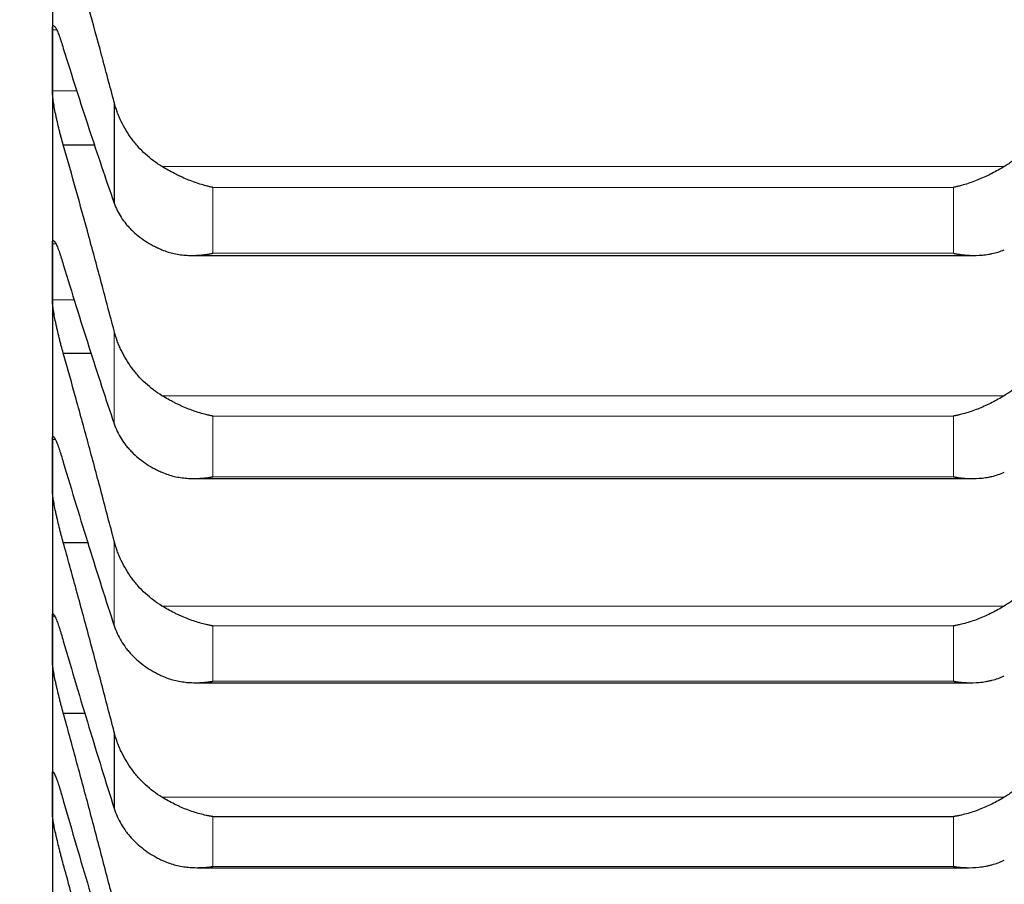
# Model space of a CAD drawing. Header units: inches. Extents: x 0 to 20790, y -12 to 14700.
# Tile 347 of 441: x 14150 to 14198, y 9694 to 9737. Entities that reach past the tile are written whole.
import ezdxf

# ---------------------------------------------------------------- set-up
doc = ezdxf.new("R2010")
doc.units = ezdxf.units.IN
doc.layers.add('1', color=7, linetype='Continuous', true_color=0xffffff)
doc.layers.add('254', color=7, linetype='Continuous', true_color=0xffffff)
doc.styles.add('latin_extended', font='simplex.shx')
doc.dimstyles.get("Standard").update_dxf_attribs({"dimtxt": 0.18, "dimasz": 0.18, "dimexe": 0.18, "dimexo": 0.0625, "dimgap": 0.09, "dimtad": 0, "dimtih": 1, "dimtoh": 1, "dimdec": 4, "dimzin": 0, "dimdsep": 46, "dimtxsty": 'Standard', "dimcen": 0.09, "dimadec": 0, "dimazin": 0, "dimtfac": 1, "dimtdec": 4, "dimtofl": 0, "dimtmove": 0, "dimatfit": 3, "dimfxl": 1, "dimtolj": 1, "dimtzin": 0, "dimarcsym": 0})

# ---------------------------------------------------------------- blocks, each defined once
blk = doc.blocks.new('_U6')
at = {"layer": '254', "color": 3, "linetype": 'Continuous', "lineweight": 13, "transparency": 16777216}
for p, q in [((14453.838, 10348.957), (14453.838, 8475.942)), ((14203.838, 10258.942), (14203.838, 8475.942)), ((14203.838, 8510.942), (12901.42, 8510.942)), ((14081.338, 8510.942), (13958.838, 8510.942)), ((14453.838, 8510.942), (14203.838, 8510.942)), ((14576.338, 8510.942), (14698.838, 8510.942))]:
    blk.add_line(p, q, dxfattribs=at)
at = {"layer": '254', "color": 3, "transparency": 16777216}
for points in [[(14081.338, 8490.525), (14081.338, 8531.358), (14203.838, 8510.942)], [(14576.338, 8531.358), (14576.338, 8490.525), (14453.838, 8510.942)]]:
    blk.add_solid(points, dxfattribs=at)
at = {"layer": 'Defpoints', "color": 0, "transparency": 16777216}
for p in [(14453.838, 10383.957), (14203.838, 10293.942), (14203.838, 8510.942)]:
    blk.add_point(p, dxfattribs=at)
at = {"layer": '254', "color": 2, "lineweight": 13, "transparency": 16777216, "insert": (12962.67, 8694.692), "char_height": 122.5, "attachment_point": 1, "style": 'latin_extended'}
blk.add_mtext('\\A1;250', dxfattribs=at)
blk = doc.blocks.new('_U7')
at = {"layer": '254', "color": 3, "linetype": 'Continuous', "lineweight": 13, "transparency": 16777216}
for p, q in [((14043.838, 10258.942), (14043.838, 8755.942)), ((14203.838, 10258.942), (14203.838, 8755.942)), ((14043.838, 8790.942), (12871.831, 8790.942)), ((13921.338, 8790.942), (13798.838, 8790.942)), ((14043.838, 8790.942), (14203.838, 8790.942)), ((14326.338, 8790.942), (14448.838, 8790.942))]:
    blk.add_line(p, q, dxfattribs=at)
at = {"layer": '254', "color": 3, "transparency": 16777216}
for points in [[(13921.338, 8770.525), (13921.338, 8811.358), (14043.838, 8790.942)], [(14326.338, 8811.358), (14326.338, 8770.525), (14203.838, 8790.942)]]:
    blk.add_solid(points, dxfattribs=at)
at = {"layer": 'Defpoints', "color": 0, "transparency": 16777216}
for p in [(14043.838, 10293.942), (14203.838, 10293.942), (14203.838, 8790.942)]:
    blk.add_point(p, dxfattribs=at)
at = {"layer": '254', "color": 2, "lineweight": 13, "transparency": 16777216, "insert": (12933.081, 9178.858), "char_height": 122.5, "attachment_point": 1, "style": 'latin_extended'}
blk.add_mtext('\\A1;\\C2;Flywheel\\P\\C2;90-240', dxfattribs=at)

msp = doc.modelspace()

# ---------------------------------------------------------------- linework, layer by layer
at = {"layer": '1', "color": 2, "linetype": 'Continuous', "lineweight": 25}
for p, q in [((14151.838, 9746.086), (14151.838, 9734.826)), ((14151.838, 9734.826), (14151.838, 9724.461)), ((14154.865, 9732.769), (14154.865, 9727.826)), ((14152.376, 9730.675), (14153.93, 9730.675)), ((14158.676, 9725.262), (14196.976, 9725.262)), ((14151.838, 9724.461), (14151.838, 9715.008)), ((14152.376, 9720.475), (14153.76, 9720.475)), ((14151.838, 9715.008), (14151.838, 9706.483)), ((14158.763, 9714.332), (14196.888, 9714.332)), ((14152.376, 9711.193), (14153.599, 9711.193)), ((14151.838, 9706.483), (14151.838, 9698.898)), ((14158.851, 9704.328), (14196.8, 9704.328)), ((14152.376, 9702.845), (14153.446, 9702.845)), ((14154.865, 9701.914), (14154.865, 9698.171)), ((14151.838, 9698.898), (14151.838, 9692.266)), ((14159.694, 9697.771), (14195.982, 9697.771)), ((14158.94, 9695.268), (14196.712, 9695.268))]:
    msp.add_line(p, q, dxfattribs=at)
at = {"layer": '1', "color": 110, "linetype": 'Continuous', "lineweight": 13}
for p, q in [((14151.841, 9736.321), (14152.041, 9736.321)), ((14151.841, 9733.33), (14153.058, 9733.33)), ((14157.207, 9729.617), (14198.47, 9729.617)), ((14159.694, 9728.596), (14159.694, 9725.368)), ((14159.694, 9728.596), (14195.982, 9728.596)), ((14195.982, 9728.596), (14195.982, 9725.368)), ((14151.841, 9725.832), (14152.007, 9725.832)), ((14159.694, 9725.368), (14195.982, 9725.368)), ((14151.841, 9723.09), (14152.925, 9723.09)), ((14154.865, 9721.562), (14154.865, 9717.011)), ((14157.207, 9718.391), (14198.47, 9718.391)), ((14159.694, 9717.392), (14159.694, 9714.421)), ((14159.694, 9717.392), (14195.982, 9717.392)), ((14195.982, 9717.392), (14195.982, 9714.421)), ((14151.841, 9716.252), (14151.979, 9716.252)), ((14159.694, 9714.421), (14195.982, 9714.421)), ((14154.865, 9711.271), (14154.865, 9707.121)), ((14157.207, 9708.087), (14198.47, 9708.087)), ((14151.841, 9707.597), (14151.955, 9707.597)), ((14159.694, 9707.111), (14159.694, 9704.401)), ((14159.694, 9707.111), (14195.982, 9707.111)), ((14195.982, 9707.111), (14195.982, 9704.401)), ((14159.694, 9704.401), (14195.982, 9704.401)), ((14157.207, 9698.721), (14198.47, 9698.721)), ((14159.694, 9697.771), (14159.694, 9695.327)), ((14195.982, 9697.771), (14195.982, 9695.327)), ((14159.694, 9695.327), (14195.982, 9695.327))]:
    msp.add_line(p, q, dxfattribs=at)
at = {"layer": '1', "color": 2, "linetype": 'Continuous', "lineweight": 25}
for points in [[(14154.865, 9732.769), (14154.661, 9733.545), (14154.251, 9735.083), (14153.632, 9737.353), (14153.007, 9739.587), (14152.587, 9741.051), (14152.376, 9741.777)], [(14151.838, 9734.826), (14151.838, 9735.324), (14151.839, 9735.823), (14151.841, 9736.321)], [(14152.376, 9735.406), (14152.587, 9734.728), (14153.007, 9733.394), (14153.632, 9731.464), (14154.251, 9729.604), (14154.661, 9728.41), (14154.865, 9727.826)], [(14151.841, 9733.33), (14151.839, 9733.829), (14151.838, 9734.327), (14151.838, 9734.826)], [(14154.865, 9721.562), (14154.661, 9722.343), (14154.251, 9723.894), (14153.632, 9726.189), (14153.007, 9728.451), (14152.587, 9729.937), (14152.376, 9730.675)], [(14151.838, 9724.461), (14151.838, 9724.918), (14151.839, 9725.375), (14151.841, 9725.832)], [(14151.841, 9723.09), (14151.839, 9723.547), (14151.838, 9724.004), (14151.838, 9724.461)], [(14152.376, 9724.811), (14152.587, 9724.117), (14153.007, 9722.751), (14153.632, 9720.768), (14154.251, 9718.851), (14154.661, 9717.617), (14154.865, 9717.011)], [(14154.865, 9711.271), (14154.661, 9712.057), (14154.251, 9713.619), (14153.632, 9715.933), (14153.007, 9718.22), (14152.587, 9719.726), (14152.376, 9720.475)], [(14151.838, 9715.008), (14151.838, 9715.423), (14151.839, 9715.837), (14151.841, 9716.252)], [(14151.841, 9713.765), (14151.839, 9714.18), (14151.838, 9714.594), (14151.838, 9715.008)], [(14152.376, 9715.127), (14152.587, 9714.418), (14153.007, 9713.022), (14153.632, 9710.989), (14154.251, 9709.019), (14154.661, 9707.747), (14154.865, 9707.121)], [(14154.865, 9701.914), (14154.661, 9702.703), (14154.251, 9704.272), (14153.632, 9706.604), (14153.007, 9708.912), (14152.587, 9710.435), (14152.376, 9711.193)], [(14151.838, 9706.483), (14151.838, 9706.854), (14151.839, 9707.226), (14151.841, 9707.597)], [(14151.841, 9705.369), (14151.839, 9705.74), (14151.838, 9706.112), (14151.838, 9706.483)], [(14152.376, 9706.37), (14152.587, 9705.648), (14153.007, 9704.223), (14153.632, 9702.145), (14154.251, 9700.124), (14154.661, 9698.815), (14154.865, 9698.171)], [(14154.865, 9693.504), (14154.661, 9694.295), (14154.251, 9695.87), (14153.632, 9698.215), (14153.007, 9700.54), (14152.587, 9702.079), (14152.376, 9702.845)], [(14151.838, 9698.898), (14151.838, 9699.226), (14151.839, 9699.554), (14151.841, 9699.881)], [(14151.841, 9697.915), (14151.839, 9698.243), (14151.838, 9698.571), (14151.838, 9698.898)], [(14152.376, 9698.554), (14152.587, 9697.82), (14153.007, 9696.369), (14153.632, 9694.247), (14154.251, 9692.179), (14154.661, 9690.837), (14154.865, 9690.174)], [(14154.865, 9686.057), (14154.661, 9686.848), (14154.251, 9688.426), (14153.632, 9690.779), (14153.007, 9693.119), (14152.587, 9694.67), (14152.376, 9695.443)]]:
    msp.add_open_spline(points, degree=3, dxfattribs=at)
for points, knots in [([(14151.841, 9736.321), (14151.841, 9736.35), (14151.843, 9736.402), (14151.851, 9736.46), (14151.86, 9736.487), (14151.868, 9736.502), (14151.871, 9736.506), (14151.877, 9736.513), (14151.88, 9736.516), (14151.898, 9736.525), (14151.915, 9736.519), (14151.939, 9736.495), (14151.944, 9736.49), (14151.952, 9736.481), (14151.955, 9736.477), (14151.961, 9736.47), (14151.975, 9736.451), (14152.001, 9736.41), (14152.027, 9736.361), (14152.054, 9736.306), (14152.068, 9736.276), (14152.112, 9736.176), (14152.143, 9736.101), (14152.19, 9735.973), (14152.207, 9735.928), (14152.231, 9735.858), (14152.24, 9735.833), (14152.257, 9735.784), (14152.265, 9735.759), (14152.307, 9735.631), (14152.341, 9735.522), (14152.376, 9735.406)], [0, 0, 0, 0, 0.0625, 0.125, 0.1875, 0.1875, 0.21875, 0.21875, 0.25, 0.25, 0.375, 0.375, 0.40625, 0.40625, 0.421875, 0.421875, 0.4375, 0.5, 0.5625, 0.5625, 0.625, 0.625, 0.75, 0.75, 0.8125, 0.8125, 0.84375, 0.84375, 0.875, 0.875, 1, 1, 1, 1]), ([(14152.376, 9730.675), (14152.341, 9730.791), (14152.307, 9730.912), (14152.257, 9731.097), (14152.24, 9731.159), (14152.216, 9731.255), (14152.207, 9731.287), (14152.191, 9731.351), (14152.183, 9731.383), (14152.143, 9731.544), (14152.112, 9731.672), (14152.069, 9731.864), (14152.055, 9731.927), (14152.035, 9732.022), (14152.028, 9732.054), (14152.015, 9732.117), (14152.008, 9732.148), (14151.977, 9732.301), (14151.955, 9732.419), (14151.93, 9732.561), (14151.925, 9732.589), (14151.916, 9732.644), (14151.911, 9732.672), (14151.899, 9732.752), (14151.891, 9732.803), (14151.87, 9732.951), (14151.86, 9733.041), (14151.85, 9733.141), (14151.849, 9733.161), (14151.846, 9733.199), (14151.845, 9733.217), (14151.842, 9733.269), (14151.841, 9733.301), (14151.841, 9733.33)], [0, 0, 0, 0, 0.125, 0.125, 0.1875, 0.1875, 0.21875, 0.21875, 0.25, 0.25, 0.375, 0.375, 0.4375, 0.4375, 0.46875, 0.46875, 0.5, 0.5, 0.625, 0.625, 0.65625, 0.65625, 0.6875, 0.6875, 0.75, 0.75, 0.875, 0.875, 0.90625, 0.90625, 0.9375, 0.9375, 1, 1, 1, 1]), ([(14157.207, 9729.617), (14157.061, 9729.705), (14156.921, 9729.8), (14156.652, 9730.001), (14156.394, 9730.216), (14156.158, 9730.454), (14156.018, 9730.611), (14155.99, 9730.642), (14155.935, 9730.707), (14155.908, 9730.739), (14155.827, 9730.837), (14155.776, 9730.904), (14155.626, 9731.107), (14155.533, 9731.246), (14155.362, 9731.531), (14155.283, 9731.678), (14155.175, 9731.903), (14155.14, 9731.979), (14155.092, 9732.095), (14155.076, 9732.134), (14155.045, 9732.212), (14155.03, 9732.251), (14154.957, 9732.448), (14154.907, 9732.607), (14154.865, 9732.769)], [0, 0, 0, 0, 0.125, 0.125, 0.25, 0.375, 0.375, 0.40625, 0.40625, 0.4375, 0.4375, 0.5, 0.5, 0.625, 0.625, 0.75, 0.75, 0.8125, 0.8125, 0.84375, 0.84375, 0.875, 0.875, 1, 1, 1, 1]), ([(14200.812, 9732.769), (14200.77, 9732.607), (14200.719, 9732.448), (14200.605, 9732.137), (14200.476, 9731.831), (14200.318, 9731.537), (14200.189, 9731.321), (14200.144, 9731.25), (14200.074, 9731.145), (14200.05, 9731.11), (14200.001, 9731.041), (14199.977, 9731.007), (14199.852, 9730.838), (14199.64, 9730.578), (14199.405, 9730.34), (14199.158, 9730.113), (14199.029, 9730.005), (14198.859, 9729.877), (14198.825, 9729.852), (14198.755, 9729.802), (14198.65, 9729.73), (14198.543, 9729.661), (14198.47, 9729.617)], [0, 0, 0, 0, 0.125, 0.125, 0.25, 0.375, 0.375, 0.4375, 0.4375, 0.46875, 0.46875, 0.5, 0.5, 0.625, 0.75, 0.75, 0.875, 0.875, 0.90625, 0.90625, 0.9375, 1, 1, 1, 1]), ([(14159.694, 9728.596), (14159.691, 9728.596), (14159.688, 9728.597), (14159.681, 9728.599), (14159.678, 9728.599), (14159.668, 9728.601), (14159.648, 9728.605), (14159.602, 9728.615), (14159.509, 9728.636), (14159.324, 9728.682), (14159.167, 9728.727), (14158.853, 9728.826), (14158.645, 9728.902), (14158.334, 9729.031), (14158.23, 9729.076), (14158.075, 9729.149), (14158.023, 9729.173), (14157.919, 9729.224), (14157.867, 9729.25), (14157.712, 9729.329), (14157.61, 9729.384), (14157.407, 9729.498), (14157.307, 9729.556), (14157.207, 9729.617)], [0, 0, 0, 0, 0.003906, 0.003906, 0.007812, 0.007812, 0.015625, 0.03125, 0.0625, 0.125, 0.25, 0.25, 0.5, 0.5, 0.625, 0.625, 0.6875, 0.6875, 0.75, 0.75, 0.875, 0.875, 1, 1, 1, 1]), ([(14198.47, 9729.617), (14198.37, 9729.557), (14198.27, 9729.498), (14198.069, 9729.385), (14197.967, 9729.331), (14197.764, 9729.226), (14197.661, 9729.176), (14197.454, 9729.08), (14197.35, 9729.034), (14197.14, 9728.947), (14197.036, 9728.906), (14196.826, 9728.829), (14196.721, 9728.793), (14196.511, 9728.727), (14196.405, 9728.697), (14196.247, 9728.656), (14196.168, 9728.636), (14196.075, 9728.615), (14196.029, 9728.605), (14196.009, 9728.601), (14195.996, 9728.599), (14195.989, 9728.597), (14195.982, 9728.596)], [0, 0, 0, 0, 0.125, 0.125, 0.25, 0.25, 0.375, 0.375, 0.5, 0.5, 0.625, 0.625, 0.75, 0.75, 0.875, 0.875, 0.9375, 0.96875, 0.984375, 0.992187, 0.992187, 1, 1, 1, 1]), ([(14154.865, 9727.826), (14154.907, 9727.703), (14154.957, 9727.584), (14155.072, 9727.352), (14155.201, 9727.125), (14155.359, 9726.91), (14155.488, 9726.753), (14155.533, 9726.701), (14155.603, 9726.625), (14155.627, 9726.599), (14155.675, 9726.55), (14155.7, 9726.525), (14155.825, 9726.403), (14156.036, 9726.216), (14156.271, 9726.047), (14156.519, 9725.886), (14156.648, 9725.81), (14156.818, 9725.721), (14156.852, 9725.703), (14156.921, 9725.668), (14157.026, 9725.617), (14157.134, 9725.569), (14157.207, 9725.539)], [0, 0, 0, 0, 0.125, 0.125, 0.25, 0.375, 0.375, 0.4375, 0.4375, 0.46875, 0.46875, 0.5, 0.5, 0.625, 0.75, 0.75, 0.875, 0.875, 0.90625, 0.90625, 0.9375, 1, 1, 1, 1]), ([(14151.841, 9725.832), (14151.841, 9725.858), (14151.843, 9725.905), (14151.851, 9725.956), (14151.86, 9725.977), (14151.868, 9725.989), (14151.871, 9725.991), (14151.877, 9725.996), (14151.88, 9725.997), (14151.898, 9725.999), (14151.915, 9725.988), (14151.939, 9725.958), (14151.944, 9725.951), (14151.952, 9725.94), (14151.955, 9725.936), (14151.961, 9725.928), (14151.975, 9725.906), (14152.001, 9725.858), (14152.027, 9725.805), (14152.054, 9725.745), (14152.068, 9725.713), (14152.112, 9725.607), (14152.143, 9725.527), (14152.19, 9725.394), (14152.207, 9725.347), (14152.231, 9725.274), (14152.24, 9725.249), (14152.257, 9725.198), (14152.265, 9725.172), (14152.307, 9725.04), (14152.341, 9724.929), (14152.376, 9724.811)], [0, 0, 0, 0, 0.0625, 0.125, 0.1875, 0.1875, 0.21875, 0.21875, 0.25, 0.25, 0.375, 0.375, 0.40625, 0.40625, 0.421875, 0.421875, 0.4375, 0.5, 0.5625, 0.5625, 0.625, 0.625, 0.75, 0.75, 0.8125, 0.8125, 0.84375, 0.84375, 0.875, 0.875, 1, 1, 1, 1]), ([(14157.207, 9725.539), (14157.307, 9725.497), (14157.407, 9725.46), (14157.608, 9725.398), (14157.709, 9725.372), (14157.913, 9725.328), (14158.016, 9725.31), (14158.222, 9725.283), (14158.326, 9725.274), (14158.536, 9725.262), (14158.641, 9725.261), (14158.851, 9725.264), (14158.956, 9725.269), (14159.166, 9725.286), (14159.271, 9725.298), (14159.43, 9725.321), (14159.509, 9725.333), (14159.602, 9725.35), (14159.648, 9725.359), (14159.668, 9725.362), (14159.681, 9725.365), (14159.688, 9725.366), (14159.694, 9725.368)], [0, 0, 0, 0, 0.125, 0.125, 0.25, 0.25, 0.375, 0.375, 0.5, 0.5, 0.625, 0.625, 0.75, 0.75, 0.875, 0.875, 0.9375, 0.96875, 0.984375, 0.992187, 0.992187, 1, 1, 1, 1]), ([(14195.982, 9725.368), (14195.986, 9725.367), (14195.989, 9725.366), (14195.996, 9725.365), (14195.999, 9725.364), (14196.009, 9725.362), (14196.029, 9725.359), (14196.075, 9725.35), (14196.168, 9725.333), (14196.247, 9725.321), (14196.405, 9725.298), (14196.51, 9725.286), (14196.824, 9725.261), (14197.032, 9725.257), (14197.343, 9725.273), (14197.446, 9725.282), (14197.602, 9725.302), (14197.654, 9725.31), (14197.757, 9725.328), (14197.809, 9725.338), (14197.964, 9725.371), (14198.067, 9725.397), (14198.269, 9725.46), (14198.37, 9725.497), (14198.47, 9725.539)], [0, 0, 0, 0, 0.003906, 0.003906, 0.007813, 0.007813, 0.015625, 0.03125, 0.0625, 0.125, 0.125, 0.25, 0.25, 0.5, 0.5, 0.625, 0.625, 0.6875, 0.6875, 0.75, 0.75, 0.875, 0.875, 1, 1, 1, 1]), ([(14152.376, 9720.475), (14152.341, 9720.594), (14152.307, 9720.715), (14152.257, 9720.902), (14152.24, 9720.965), (14152.216, 9721.061), (14152.207, 9721.093), (14152.191, 9721.158), (14152.183, 9721.19), (14152.143, 9721.351), (14152.112, 9721.479), (14152.069, 9721.669), (14152.055, 9721.732), (14152.035, 9721.827), (14152.028, 9721.858), (14152.015, 9721.92), (14152.008, 9721.95), (14151.977, 9722.102), (14151.955, 9722.218), (14151.93, 9722.356), (14151.925, 9722.383), (14151.916, 9722.437), (14151.911, 9722.463), (14151.899, 9722.542), (14151.891, 9722.591), (14151.87, 9722.733), (14151.86, 9722.819), (14151.85, 9722.914), (14151.849, 9722.933), (14151.846, 9722.968), (14151.845, 9722.985), (14151.842, 9723.034), (14151.841, 9723.064), (14151.841, 9723.09)], [0, 0, 0, 0, 0.125, 0.125, 0.1875, 0.1875, 0.21875, 0.21875, 0.25, 0.25, 0.375, 0.375, 0.4375, 0.4375, 0.46875, 0.46875, 0.5, 0.5, 0.625, 0.625, 0.65625, 0.65625, 0.6875, 0.6875, 0.75, 0.75, 0.875, 0.875, 0.90625, 0.90625, 0.9375, 0.9375, 1, 1, 1, 1]), ([(14157.207, 9718.391), (14157.061, 9718.479), (14156.921, 9718.574), (14156.652, 9718.777), (14156.394, 9718.993), (14156.158, 9719.232), (14156.018, 9719.39), (14155.99, 9719.422), (14155.935, 9719.486), (14155.908, 9719.519), (14155.827, 9719.618), (14155.776, 9719.685), (14155.626, 9719.889), (14155.533, 9720.028), (14155.362, 9720.316), (14155.283, 9720.463), (14155.175, 9720.69), (14155.14, 9720.767), (14155.092, 9720.883), (14155.076, 9720.922), (14155.045, 9721), (14155.03, 9721.04), (14154.957, 9721.238), (14154.907, 9721.399), (14154.865, 9721.562)], [0, 0, 0, 0, 0.125, 0.125, 0.25, 0.375, 0.375, 0.40625, 0.40625, 0.4375, 0.4375, 0.5, 0.5, 0.625, 0.625, 0.75, 0.75, 0.8125, 0.8125, 0.84375, 0.84375, 0.875, 0.875, 1, 1, 1, 1]), ([(14200.812, 9721.562), (14200.77, 9721.399), (14200.719, 9721.239), (14200.605, 9720.925), (14200.476, 9720.617), (14200.318, 9720.322), (14200.189, 9720.105), (14200.144, 9720.033), (14200.074, 9719.927), (14200.05, 9719.892), (14200.001, 9719.822), (14199.977, 9719.788), (14199.852, 9719.618), (14199.64, 9719.357), (14199.405, 9719.117), (14199.158, 9718.889), (14199.029, 9718.781), (14198.859, 9718.652), (14198.825, 9718.627), (14198.755, 9718.577), (14198.65, 9718.504), (14198.543, 9718.435), (14198.47, 9718.391)], [0, 0, 0, 0, 0.125, 0.125, 0.25, 0.375, 0.375, 0.4375, 0.4375, 0.46875, 0.46875, 0.5, 0.5, 0.625, 0.75, 0.75, 0.875, 0.875, 0.90625, 0.90625, 0.9375, 1, 1, 1, 1]), ([(14159.694, 9717.392), (14159.691, 9717.393), (14159.688, 9717.393), (14159.681, 9717.394), (14159.678, 9717.395), (14159.668, 9717.397), (14159.648, 9717.401), (14159.602, 9717.41), (14159.509, 9717.43), (14159.324, 9717.473), (14159.167, 9717.516), (14158.853, 9717.61), (14158.645, 9717.683), (14158.334, 9717.809), (14158.23, 9717.854), (14158.075, 9717.925), (14158.023, 9717.949), (14157.919, 9717.999), (14157.867, 9718.025), (14157.712, 9718.104), (14157.61, 9718.158), (14157.407, 9718.272), (14157.307, 9718.33), (14157.207, 9718.391)], [0, 0, 0, 0, 0.003906, 0.003906, 0.007813, 0.007813, 0.015625, 0.03125, 0.0625, 0.125, 0.25, 0.25, 0.5, 0.5, 0.625, 0.625, 0.6875, 0.6875, 0.75, 0.75, 0.875, 0.875, 1, 1, 1, 1]), ([(14198.47, 9718.391), (14198.37, 9718.33), (14198.27, 9718.272), (14198.069, 9718.159), (14197.967, 9718.105), (14197.764, 9718.002), (14197.661, 9717.952), (14197.454, 9717.857), (14197.35, 9717.812), (14197.14, 9717.727), (14197.036, 9717.687), (14196.826, 9717.613), (14196.721, 9717.579), (14196.511, 9717.516), (14196.405, 9717.487), (14196.247, 9717.448), (14196.168, 9717.43), (14196.075, 9717.41), (14196.029, 9717.401), (14196.009, 9717.397), (14195.996, 9717.394), (14195.989, 9717.393), (14195.982, 9717.392)], [0, 0, 0, 0, 0.125, 0.125, 0.25, 0.25, 0.375, 0.375, 0.5, 0.5, 0.625, 0.625, 0.75, 0.75, 0.875, 0.875, 0.9375, 0.96875, 0.984375, 0.992187, 0.992187, 1, 1, 1, 1]), ([(14154.865, 9717.011), (14154.907, 9716.885), (14154.957, 9716.762), (14155.072, 9716.521), (14155.201, 9716.286), (14155.359, 9716.062), (14155.488, 9715.899), (14155.533, 9715.846), (14155.603, 9715.766), (14155.627, 9715.74), (14155.675, 9715.688), (14155.7, 9715.662), (14155.825, 9715.536), (14156.036, 9715.342), (14156.271, 9715.166), (14156.519, 9714.999), (14156.648, 9714.92), (14156.818, 9714.826), (14156.852, 9714.808), (14156.921, 9714.772), (14157.026, 9714.719), (14157.134, 9714.669), (14157.207, 9714.637)], [0, 0, 0, 0, 0.125, 0.125, 0.25, 0.375, 0.375, 0.4375, 0.4375, 0.46875, 0.46875, 0.5, 0.5, 0.625, 0.75, 0.75, 0.875, 0.875, 0.90625, 0.90625, 0.9375, 1, 1, 1, 1]), ([(14151.841, 9716.252), (14151.841, 9716.276), (14151.843, 9716.318), (14151.851, 9716.361), (14151.86, 9716.377), (14151.868, 9716.384), (14151.871, 9716.386), (14151.877, 9716.388), (14151.88, 9716.387), (14151.898, 9716.383), (14151.915, 9716.367), (14151.939, 9716.331), (14151.944, 9716.323), (14151.952, 9716.309), (14151.955, 9716.305), (14151.961, 9716.295), (14151.975, 9716.27), (14152.001, 9716.217), (14152.027, 9716.159), (14152.054, 9716.095), (14152.068, 9716.06), (14152.112, 9715.948), (14152.143, 9715.864), (14152.19, 9715.725), (14152.207, 9715.677), (14152.231, 9715.601), (14152.24, 9715.575), (14152.257, 9715.523), (14152.265, 9715.496), (14152.307, 9715.361), (14152.341, 9715.247), (14152.376, 9715.127)], [0, 0, 0, 0, 0.0625, 0.125, 0.1875, 0.1875, 0.21875, 0.21875, 0.25, 0.25, 0.375, 0.375, 0.40625, 0.40625, 0.421875, 0.421875, 0.4375, 0.5, 0.5625, 0.5625, 0.625, 0.625, 0.75, 0.75, 0.8125, 0.8125, 0.84375, 0.84375, 0.875, 0.875, 1, 1, 1, 1]), ([(14157.207, 9714.637), (14157.307, 9714.593), (14157.407, 9714.555), (14157.608, 9714.489), (14157.709, 9714.461), (14157.913, 9714.413), (14158.016, 9714.394), (14158.222, 9714.363), (14158.326, 9714.351), (14158.536, 9714.336), (14158.641, 9714.332), (14158.851, 9714.331), (14158.956, 9714.335), (14159.166, 9714.348), (14159.271, 9714.358), (14159.43, 9714.378), (14159.509, 9714.389), (14159.602, 9714.404), (14159.648, 9714.412), (14159.668, 9714.416), (14159.681, 9714.418), (14159.688, 9714.419), (14159.694, 9714.421)], [0, 0, 0, 0, 0.125, 0.125, 0.25, 0.25, 0.375, 0.375, 0.5, 0.5, 0.625, 0.625, 0.75, 0.75, 0.875, 0.875, 0.9375, 0.96875, 0.984375, 0.992188, 0.992188, 1, 1, 1, 1]), ([(14195.982, 9714.421), (14195.986, 9714.42), (14195.989, 9714.419), (14195.996, 9714.418), (14195.999, 9714.418), (14196.009, 9714.416), (14196.029, 9714.412), (14196.075, 9714.404), (14196.168, 9714.389), (14196.247, 9714.378), (14196.405, 9714.358), (14196.51, 9714.348), (14196.824, 9714.328), (14197.032, 9714.328), (14197.343, 9714.35), (14197.446, 9714.362), (14197.602, 9714.385), (14197.654, 9714.393), (14197.757, 9714.413), (14197.809, 9714.424), (14197.964, 9714.46), (14198.067, 9714.488), (14198.269, 9714.555), (14198.37, 9714.593), (14198.47, 9714.637)], [0, 0, 0, 0, 0.003906, 0.003906, 0.007812, 0.007812, 0.015625, 0.03125, 0.0625, 0.125, 0.125, 0.25, 0.25, 0.5, 0.5, 0.625, 0.625, 0.6875, 0.6875, 0.75, 0.75, 0.875, 0.875, 1, 1, 1, 1]), ([(14152.376, 9711.193), (14152.341, 9711.314), (14152.307, 9711.437), (14152.257, 9711.626), (14152.24, 9711.689), (14152.216, 9711.785), (14152.207, 9711.817), (14152.191, 9711.882), (14152.183, 9711.914), (14152.143, 9712.076), (14152.112, 9712.203), (14152.069, 9712.391), (14152.055, 9712.454), (14152.035, 9712.547), (14152.028, 9712.578), (14152.015, 9712.639), (14152.008, 9712.669), (14151.977, 9712.818), (14151.955, 9712.931), (14151.93, 9713.066), (14151.925, 9713.092), (14151.916, 9713.145), (14151.911, 9713.17), (14151.899, 9713.246), (14151.891, 9713.294), (14151.87, 9713.431), (14151.86, 9713.512), (14151.85, 9713.602), (14151.849, 9713.619), (14151.846, 9713.653), (14151.845, 9713.668), (14151.842, 9713.714), (14151.841, 9713.741), (14151.841, 9713.765)], [0, 0, 0, 0, 0.125, 0.125, 0.1875, 0.1875, 0.21875, 0.21875, 0.25, 0.25, 0.375, 0.375, 0.4375, 0.4375, 0.46875, 0.46875, 0.5, 0.5, 0.625, 0.625, 0.65625, 0.65625, 0.6875, 0.6875, 0.75, 0.75, 0.875, 0.875, 0.90625, 0.90625, 0.9375, 0.9375, 1, 1, 1, 1]), ([(14157.207, 9708.087), (14157.061, 9708.175), (14156.921, 9708.271), (14156.652, 9708.474), (14156.394, 9708.69), (14156.158, 9708.931), (14156.018, 9709.089), (14155.99, 9709.121), (14155.935, 9709.186), (14155.908, 9709.218), (14155.827, 9709.318), (14155.776, 9709.385), (14155.626, 9709.59), (14155.533, 9709.73), (14155.362, 9710.019), (14155.283, 9710.167), (14155.175, 9710.395), (14155.14, 9710.472), (14155.092, 9710.589), (14155.076, 9710.628), (14155.045, 9710.707), (14155.03, 9710.746), (14154.957, 9710.946), (14154.907, 9711.107), (14154.865, 9711.271)], [0, 0, 0, 0, 0.125, 0.125, 0.25, 0.375, 0.375, 0.40625, 0.40625, 0.4375, 0.4375, 0.5, 0.5, 0.625, 0.625, 0.75, 0.75, 0.8125, 0.8125, 0.84375, 0.84375, 0.875, 0.875, 1, 1, 1, 1]), ([(14200.812, 9711.271), (14200.77, 9711.107), (14200.719, 9710.946), (14200.605, 9710.631), (14200.476, 9710.321), (14200.318, 9710.024), (14200.189, 9709.807), (14200.144, 9709.735), (14200.074, 9709.628), (14200.05, 9709.593), (14200.001, 9709.523), (14199.977, 9709.489), (14199.852, 9709.318), (14199.64, 9709.056), (14199.405, 9708.815), (14199.158, 9708.586), (14199.029, 9708.477), (14198.859, 9708.349), (14198.825, 9708.323), (14198.755, 9708.274), (14198.65, 9708.2), (14198.543, 9708.131), (14198.47, 9708.087)], [0, 0, 0, 0, 0.125, 0.125, 0.25, 0.375, 0.375, 0.4375, 0.4375, 0.46875, 0.46875, 0.5, 0.5, 0.625, 0.75, 0.75, 0.875, 0.875, 0.90625, 0.90625, 0.9375, 1, 1, 1, 1]), ([(14159.694, 9707.111), (14159.691, 9707.112), (14159.688, 9707.113), (14159.681, 9707.114), (14159.678, 9707.114), (14159.668, 9707.116), (14159.648, 9707.12), (14159.602, 9707.128), (14159.509, 9707.146), (14159.324, 9707.186), (14159.167, 9707.227), (14158.853, 9707.317), (14158.645, 9707.388), (14158.334, 9707.51), (14158.23, 9707.554), (14158.075, 9707.624), (14158.023, 9707.648), (14157.919, 9707.697), (14157.867, 9707.722), (14157.712, 9707.8), (14157.61, 9707.854), (14157.407, 9707.967), (14157.307, 9708.026), (14157.207, 9708.087)], [0, 0, 0, 0, 0.003906, 0.003906, 0.007813, 0.007813, 0.015625, 0.03125, 0.0625, 0.125, 0.25, 0.25, 0.5, 0.5, 0.625, 0.625, 0.6875, 0.6875, 0.75, 0.75, 0.875, 0.875, 1, 1, 1, 1]), ([(14198.47, 9708.087), (14198.37, 9708.026), (14198.27, 9707.968), (14198.069, 9707.856), (14197.967, 9707.802), (14197.764, 9707.699), (14197.661, 9707.65), (14197.454, 9707.557), (14197.35, 9707.513), (14197.14, 9707.43), (14197.036, 9707.392), (14196.826, 9707.32), (14196.721, 9707.287), (14196.511, 9707.227), (14196.405, 9707.2), (14196.247, 9707.163), (14196.168, 9707.146), (14196.075, 9707.128), (14196.029, 9707.12), (14196.009, 9707.116), (14195.996, 9707.114), (14195.989, 9707.113), (14195.982, 9707.111)], [0, 0, 0, 0, 0.125, 0.125, 0.25, 0.25, 0.375, 0.375, 0.5, 0.5, 0.625, 0.625, 0.75, 0.75, 0.875, 0.875, 0.9375, 0.96875, 0.984375, 0.992188, 0.992188, 1, 1, 1, 1]), ([(14151.841, 9707.597), (14151.841, 9707.619), (14151.843, 9707.655), (14151.851, 9707.691), (14151.86, 9707.702), (14151.868, 9707.705), (14151.871, 9707.705), (14151.877, 9707.704), (14151.88, 9707.703), (14151.898, 9707.692), (14151.915, 9707.671), (14151.939, 9707.628), (14151.944, 9707.619), (14151.952, 9707.603), (14151.955, 9707.598), (14151.961, 9707.587), (14151.975, 9707.559), (14152.001, 9707.501), (14152.027, 9707.438), (14152.054, 9707.37), (14152.068, 9707.333), (14152.112, 9707.214), (14152.143, 9707.126), (14152.19, 9706.982), (14152.207, 9706.932), (14152.231, 9706.854), (14152.24, 9706.828), (14152.257, 9706.774), (14152.265, 9706.746), (14152.307, 9706.608), (14152.341, 9706.492), (14152.376, 9706.37)], [0, 0, 0, 0, 0.0625, 0.125, 0.1875, 0.1875, 0.21875, 0.21875, 0.25, 0.25, 0.375, 0.375, 0.40625, 0.40625, 0.421875, 0.421875, 0.4375, 0.5, 0.5625, 0.5625, 0.625, 0.625, 0.75, 0.75, 0.8125, 0.8125, 0.84375, 0.84375, 0.875, 0.875, 1, 1, 1, 1]), ([(14154.865, 9707.121), (14154.907, 9706.991), (14154.957, 9706.863), (14155.072, 9706.614), (14155.201, 9706.371), (14155.359, 9706.14), (14155.488, 9705.971), (14155.533, 9705.916), (14155.603, 9705.834), (14155.627, 9705.806), (14155.675, 9705.753), (14155.7, 9705.726), (14155.825, 9705.595), (14156.036, 9705.394), (14156.271, 9705.212), (14156.519, 9705.038), (14156.648, 9704.956), (14156.818, 9704.86), (14156.852, 9704.841), (14156.921, 9704.803), (14157.026, 9704.748), (14157.134, 9704.696), (14157.207, 9704.663)], [0, 0, 0, 0, 0.125, 0.125, 0.25, 0.375, 0.375, 0.4375, 0.4375, 0.46875, 0.46875, 0.5, 0.5, 0.625, 0.75, 0.75, 0.875, 0.875, 0.90625, 0.90625, 0.9375, 1, 1, 1, 1]), ([(14152.376, 9702.845), (14152.341, 9702.967), (14152.307, 9703.092), (14152.257, 9703.281), (14152.24, 9703.345), (14152.216, 9703.441), (14152.207, 9703.474), (14152.191, 9703.538), (14152.183, 9703.571), (14152.143, 9703.732), (14152.112, 9703.858), (14152.069, 9704.045), (14152.055, 9704.107), (14152.035, 9704.198), (14152.028, 9704.229), (14152.015, 9704.289), (14152.008, 9704.319), (14151.977, 9704.465), (14151.955, 9704.576), (14151.93, 9704.706), (14151.925, 9704.732), (14151.916, 9704.783), (14151.911, 9704.808), (14151.899, 9704.88), (14151.891, 9704.927), (14151.87, 9705.057), (14151.86, 9705.135), (14151.85, 9705.219), (14151.849, 9705.235), (14151.846, 9705.266), (14151.845, 9705.281), (14151.842, 9705.322), (14151.841, 9705.347), (14151.841, 9705.369)], [0, 0, 0, 0, 0.125, 0.125, 0.1875, 0.1875, 0.21875, 0.21875, 0.25, 0.25, 0.375, 0.375, 0.4375, 0.4375, 0.46875, 0.46875, 0.5, 0.5, 0.625, 0.625, 0.65625, 0.65625, 0.6875, 0.6875, 0.75, 0.75, 0.875, 0.875, 0.90625, 0.90625, 0.9375, 0.9375, 1, 1, 1, 1]), ([(14157.207, 9704.663), (14157.307, 9704.618), (14157.407, 9704.578), (14157.608, 9704.508), (14157.709, 9704.478), (14157.913, 9704.426), (14158.016, 9704.405), (14158.222, 9704.37), (14158.326, 9704.357), (14158.536, 9704.337), (14158.641, 9704.332), (14158.851, 9704.327), (14158.956, 9704.329), (14159.166, 9704.338), (14159.271, 9704.346), (14159.43, 9704.363), (14159.509, 9704.373), (14159.602, 9704.387), (14159.648, 9704.394), (14159.668, 9704.397), (14159.681, 9704.399), (14159.688, 9704.4), (14159.694, 9704.401)], [0, 0, 0, 0, 0.125, 0.125, 0.25, 0.25, 0.375, 0.375, 0.5, 0.5, 0.625, 0.625, 0.75, 0.75, 0.875, 0.875, 0.9375, 0.96875, 0.984375, 0.992187, 0.992187, 1, 1, 1, 1]), ([(14195.982, 9704.401), (14195.986, 9704.401), (14195.989, 9704.4), (14195.996, 9704.399), (14195.999, 9704.399), (14196.009, 9704.397), (14196.029, 9704.394), (14196.075, 9704.387), (14196.168, 9704.373), (14196.247, 9704.363), (14196.405, 9704.346), (14196.51, 9704.338), (14196.824, 9704.324), (14197.032, 9704.328), (14197.343, 9704.356), (14197.446, 9704.369), (14197.602, 9704.395), (14197.654, 9704.405), (14197.757, 9704.426), (14197.809, 9704.438), (14197.964, 9704.477), (14198.067, 9704.507), (14198.269, 9704.578), (14198.37, 9704.618), (14198.47, 9704.663)], [0, 0, 0, 0, 0.003906, 0.003906, 0.007812, 0.007812, 0.015625, 0.03125, 0.0625, 0.125, 0.125, 0.25, 0.25, 0.5, 0.5, 0.625, 0.625, 0.6875, 0.6875, 0.75, 0.75, 0.875, 0.875, 1, 1, 1, 1]), ([(14157.207, 9698.721), (14157.061, 9698.809), (14156.921, 9698.905), (14156.652, 9699.109), (14156.394, 9699.325), (14156.158, 9699.566), (14156.018, 9699.724), (14155.99, 9699.756), (14155.935, 9699.821), (14155.908, 9699.854), (14155.827, 9699.954), (14155.776, 9700.021), (14155.626, 9700.226), (14155.533, 9700.367), (14155.362, 9700.657), (14155.283, 9700.805), (14155.175, 9701.034), (14155.14, 9701.111), (14155.092, 9701.228), (14155.076, 9701.268), (14155.045, 9701.347), (14155.03, 9701.387), (14154.957, 9701.587), (14154.907, 9701.749), (14154.865, 9701.914)], [0, 0, 0, 0, 0.125, 0.125, 0.25, 0.375, 0.375, 0.40625, 0.40625, 0.4375, 0.4375, 0.5, 0.5, 0.625, 0.625, 0.75, 0.75, 0.8125, 0.8125, 0.84375, 0.84375, 0.875, 0.875, 1, 1, 1, 1]), ([(14200.812, 9701.914), (14200.77, 9701.749), (14200.719, 9701.588), (14200.605, 9701.271), (14200.476, 9700.96), (14200.318, 9700.663), (14200.189, 9700.444), (14200.144, 9700.372), (14200.074, 9700.265), (14200.05, 9700.23), (14200.001, 9700.16), (14199.977, 9700.125), (14199.852, 9699.954), (14199.64, 9699.691), (14199.405, 9699.45), (14199.158, 9699.221), (14199.029, 9699.112), (14198.859, 9698.983), (14198.825, 9698.958), (14198.755, 9698.908), (14198.65, 9698.834), (14198.543, 9698.765), (14198.47, 9698.721)], [0, 0, 0, 0, 0.125, 0.125, 0.25, 0.375, 0.375, 0.4375, 0.4375, 0.46875, 0.46875, 0.5, 0.5, 0.625, 0.75, 0.75, 0.875, 0.875, 0.90625, 0.90625, 0.9375, 1, 1, 1, 1]), ([(14151.841, 9699.881), (14151.841, 9699.901), (14151.843, 9699.932), (14151.851, 9699.96), (14151.86, 9699.966), (14151.868, 9699.965), (14151.871, 9699.964), (14151.877, 9699.96), (14151.88, 9699.957), (14151.898, 9699.94), (14151.915, 9699.913), (14151.939, 9699.864), (14151.944, 9699.854), (14151.952, 9699.837), (14151.955, 9699.831), (14151.961, 9699.819), (14151.975, 9699.788), (14152.001, 9699.724), (14152.027, 9699.656), (14152.054, 9699.584), (14152.068, 9699.545), (14152.112, 9699.42), (14152.143, 9699.328), (14152.19, 9699.18), (14152.207, 9699.128), (14152.231, 9699.048), (14152.24, 9699.021), (14152.257, 9698.965), (14152.265, 9698.937), (14152.307, 9698.796), (14152.341, 9698.677), (14152.376, 9698.554)], [0, 0, 0, 0, 0.0625, 0.125, 0.1875, 0.1875, 0.21875, 0.21875, 0.25, 0.25, 0.375, 0.375, 0.40625, 0.40625, 0.421875, 0.421875, 0.4375, 0.5, 0.5625, 0.5625, 0.625, 0.625, 0.75, 0.75, 0.8125, 0.8125, 0.84375, 0.84375, 0.875, 0.875, 1, 1, 1, 1]), ([(14159.694, 9697.771), (14159.691, 9697.771), (14159.688, 9697.772), (14159.681, 9697.773), (14159.678, 9697.773), (14159.668, 9697.775), (14159.648, 9697.778), (14159.602, 9697.786), (14159.509, 9697.802), (14159.43, 9697.818), (14159.272, 9697.852), (14159.167, 9697.878), (14158.853, 9697.963), (14158.645, 9698.031), (14158.334, 9698.151), (14158.23, 9698.193), (14158.075, 9698.262), (14158.023, 9698.285), (14157.919, 9698.333), (14157.867, 9698.359), (14157.712, 9698.435), (14157.61, 9698.489), (14157.407, 9698.601), (14157.307, 9698.66), (14157.207, 9698.721)], [0, 0, 0, 0, 0.003906, 0.003906, 0.007813, 0.007813, 0.015625, 0.03125, 0.0625, 0.125, 0.125, 0.25, 0.25, 0.5, 0.5, 0.625, 0.625, 0.6875, 0.6875, 0.75, 0.75, 0.875, 0.875, 1, 1, 1, 1]), ([(14198.47, 9698.721), (14198.37, 9698.66), (14198.27, 9698.602), (14198.069, 9698.49), (14197.967, 9698.437), (14197.764, 9698.336), (14197.661, 9698.288), (14197.454, 9698.197), (14197.35, 9698.154), (14197.14, 9698.073), (14197.036, 9698.035), (14196.826, 9697.967), (14196.721, 9697.935), (14196.511, 9697.878), (14196.405, 9697.852), (14196.247, 9697.818), (14196.168, 9697.802), (14196.075, 9697.786), (14196.029, 9697.778), (14196.009, 9697.775), (14195.996, 9697.773), (14195.989, 9697.772), (14195.982, 9697.771)], [0, 0, 0, 0, 0.125, 0.125, 0.25, 0.25, 0.375, 0.375, 0.5, 0.5, 0.625, 0.625, 0.75, 0.75, 0.875, 0.875, 0.9375, 0.96875, 0.984375, 0.992188, 0.992188, 1, 1, 1, 1]), ([(14152.376, 9695.443), (14152.341, 9695.567), (14152.307, 9695.693), (14152.257, 9695.883), (14152.24, 9695.947), (14152.216, 9696.043), (14152.207, 9696.075), (14152.191, 9696.14), (14152.183, 9696.172), (14152.143, 9696.333), (14152.112, 9696.458), (14152.069, 9696.643), (14152.055, 9696.704), (14152.035, 9696.794), (14152.028, 9696.824), (14152.015, 9696.883), (14152.008, 9696.912), (14151.977, 9697.056), (14151.955, 9697.164), (14151.93, 9697.29), (14151.925, 9697.315), (14151.916, 9697.364), (14151.911, 9697.388), (14151.899, 9697.458), (14151.891, 9697.502), (14151.87, 9697.627), (14151.86, 9697.7), (14151.85, 9697.779), (14151.849, 9697.794), (14151.846, 9697.822), (14151.845, 9697.836), (14151.842, 9697.874), (14151.841, 9697.896), (14151.841, 9697.915)], [0, 0, 0, 0, 0.125, 0.125, 0.1875, 0.1875, 0.21875, 0.21875, 0.25, 0.25, 0.375, 0.375, 0.4375, 0.4375, 0.46875, 0.46875, 0.5, 0.5, 0.625, 0.625, 0.65625, 0.65625, 0.6875, 0.6875, 0.75, 0.75, 0.875, 0.875, 0.90625, 0.90625, 0.9375, 0.9375, 1, 1, 1, 1]), ([(14154.865, 9698.171), (14154.907, 9698.036), (14154.957, 9697.905), (14155.072, 9697.648), (14155.201, 9697.398), (14155.359, 9697.159), (14155.488, 9696.985), (14155.533, 9696.928), (14155.603, 9696.843), (14155.627, 9696.815), (14155.675, 9696.759), (14155.7, 9696.732), (14155.825, 9696.596), (14156.036, 9696.389), (14156.271, 9696.2), (14156.519, 9696.021), (14156.648, 9695.936), (14156.818, 9695.836), (14156.852, 9695.816), (14156.921, 9695.778), (14157.026, 9695.721), (14157.134, 9695.667), (14157.207, 9695.633)], [0, 0, 0, 0, 0.125, 0.125, 0.25, 0.375, 0.375, 0.4375, 0.4375, 0.46875, 0.46875, 0.5, 0.5, 0.625, 0.75, 0.75, 0.875, 0.875, 0.90625, 0.90625, 0.9375, 1, 1, 1, 1]), ([(14157.207, 9695.633), (14157.307, 9695.586), (14157.407, 9695.544), (14157.608, 9695.471), (14157.709, 9695.439), (14157.913, 9695.384), (14158.016, 9695.361), (14158.222, 9695.322), (14158.326, 9695.306), (14158.536, 9695.283), (14158.641, 9695.275), (14158.851, 9695.267), (14158.956, 9695.267), (14159.166, 9695.272), (14159.271, 9695.279), (14159.43, 9695.293), (14159.509, 9695.301), (14159.602, 9695.313), (14159.648, 9695.32), (14159.668, 9695.323), (14159.681, 9695.325), (14159.688, 9695.326), (14159.694, 9695.327)], [0, 0, 0, 0, 0.125, 0.125, 0.25, 0.25, 0.375, 0.375, 0.5, 0.5, 0.625, 0.625, 0.75, 0.75, 0.875, 0.875, 0.9375, 0.96875, 0.984375, 0.992187, 0.992187, 1, 1, 1, 1]), ([(14195.982, 9695.327), (14195.986, 9695.326), (14195.989, 9695.326), (14195.996, 9695.325), (14195.999, 9695.324), (14196.009, 9695.323), (14196.029, 9695.32), (14196.075, 9695.313), (14196.168, 9695.301), (14196.247, 9695.293), (14196.405, 9695.279), (14196.51, 9695.272), (14196.824, 9695.264), (14197.032, 9695.271), (14197.343, 9695.305), (14197.446, 9695.321), (14197.602, 9695.349), (14197.654, 9695.36), (14197.757, 9695.383), (14197.809, 9695.396), (14197.964, 9695.438), (14198.067, 9695.47), (14198.269, 9695.544), (14198.37, 9695.586), (14198.47, 9695.633)], [0, 0, 0, 0, 0.003906, 0.003906, 0.007813, 0.007813, 0.015625, 0.03125, 0.0625, 0.125, 0.125, 0.25, 0.25, 0.5, 0.5, 0.625, 0.625, 0.6875, 0.6875, 0.75, 0.75, 0.875, 0.875, 1, 1, 1, 1])]:
    msp.add_open_spline(points, degree=3, knots=knots, dxfattribs=at)

# ---------------------------------------------------------------- dimensions: what is measured, and where the dimension line sits
at = {"layer": '254', "color": 2, "linetype": 'Continuous', "lineweight": 13}
dim = msp.add_linear_dim(base=(14203.838, 8510.942), p1=(14453.838, 10383.957), p2=(14203.838, 10293.942), dimstyle='Standard', override={"dimscale": 35, "dimtxt": 3.5, "dimasz": 3.5, "dimexe": 1, "dimexo": 1, "dimgap": 1.75, "dimtad": 1, "dimtih": 1, "dimtoh": 0, "dimdec": 2, "dimlfac": 1, "dimzin": 8, "dimdsep": 46, "dimlunit": 2, "dimtxsty": 'latin_extended', "dimsah": 1, "dimse1": 0, "dimse2": 0, "dimsd1": 0, "dimsd2": 0, "dimclrd": 3, "dimclre": 3, "dimclrt": 2, "dimtol": 0, "dimtm": -0.1, "dimtfac": 0.714286, "dimtdec": 3, "dimtofl": 1, "dimtmove": 0, "dimtzin": 8, "dimlwd": 13, "dimlwe": 13}, dxfattribs=at)
dim.commit()
dim.dimension.update_dxf_attribs({"geometry": '_U6', "text_midpoint": (13120.17, 8510.942), "dimtype": 160})
dim = msp.add_linear_dim(base=(14203.838, 8790.942), p1=(14043.838, 10293.942), p2=(14203.838, 10293.942), text='\\C2;Flywheel\\P\\C2;90-240', dimstyle='Standard', override={"dimscale": 35, "dimtxt": 3.5, "dimasz": 3.5, "dimexe": 1, "dimexo": 1, "dimgap": 1.75, "dimtad": 1, "dimtih": 1, "dimtoh": 0, "dimdec": 2, "dimlfac": 0.028571, "dimzin": 8, "dimdsep": 46, "dimlunit": 2, "dimpost": '', "dimtxsty": 'latin_extended', "dimsah": 1, "dimse1": 0, "dimse2": 0, "dimsd1": 0, "dimsd2": 0, "dimclrd": 3, "dimclre": 3, "dimclrt": 2, "dimtol": 0, "dimtm": -0.1, "dimtfac": 0.714286, "dimtdec": 3, "dimtofl": 1, "dimtmove": 0, "dimtzin": 8, "dimlwd": 13, "dimlwe": 13}, dxfattribs=at)
dim.commit()
dim.dimension.update_dxf_attribs({"geometry": '_U7', "text_midpoint": (13283.081, 8790.942), "dimtype": 160})

doc.saveas('drawing.dxf')
